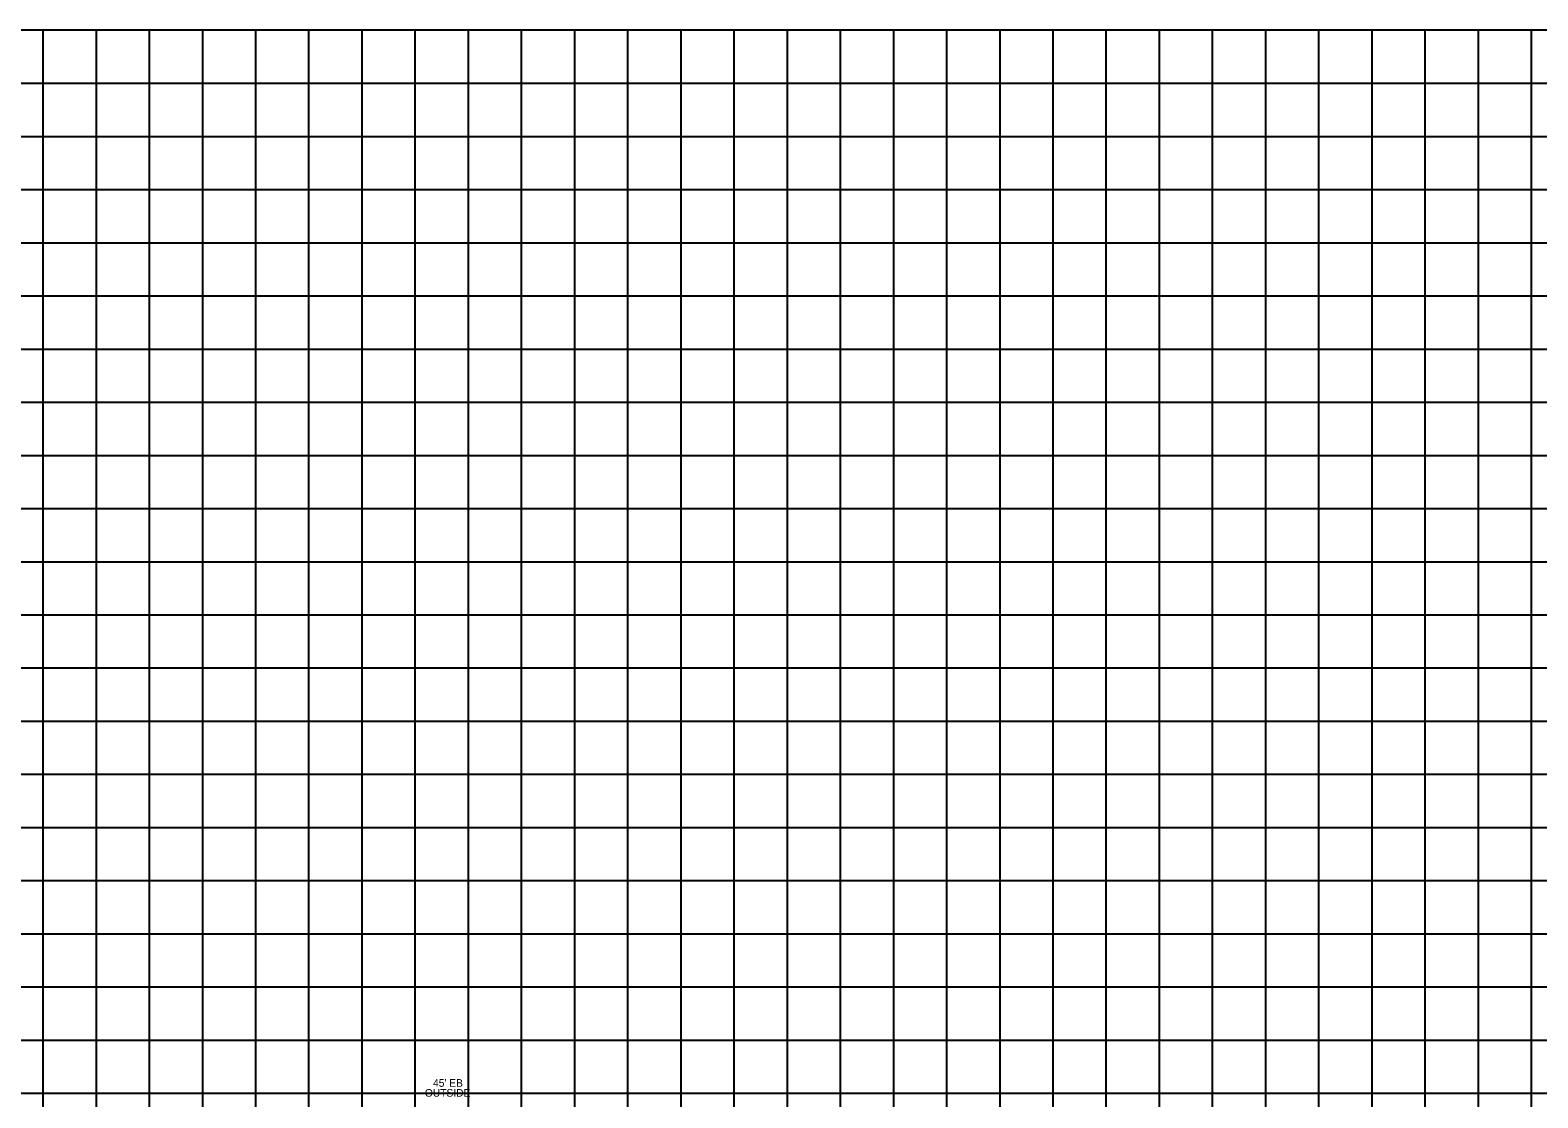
# Model space of a CAD drawing. Extents: x -7164 to 2214450, y -19642 to 253469.
# Drawn here: x 8138 to 9556, y -2004 to -1000 of the extents above; entities that cross this region are included whole.
import ezdxf

# ---------------------------------------------------------------- set-up
doc = ezdxf.new("R2010")
doc.units = 0
for name, color, linetype in [('DESIGN - PROFILE - Proposed Curve Text', 7, 'Continuous'), ('DESIGN - SCRATCH - User 1', 7, 'Continuous'), ('DESIGN - SHEET - Light Grid', 7, 'Continuous')]:
    doc.layers.add(name, color=color, linetype=linetype)

msp = doc.modelspace()

# ---------------------------------------------------------------- linework, layer by layer
at = {"layer": 'DESIGN - SCRATCH - User 1'}
msp.add_line((12400, -1000), (0, -1000), dxfattribs=at)
msp.add_line((12400, -1000), (0, -1000), dxfattribs=at)
at = {"layer": 'DESIGN - SHEET - Light Grid'}
for p, q in [((8150, -3000), (8150, -1000)), ((8150, -3000), (8150, -1000)), ((8200, -3000), (8200, -1000)), ((8200, -3000), (8200, -1000)), ((8250, -3000), (8250, -1000)), ((8250, -3000), (8250, -1000)), ((8300, -3000), (8300, -1000)), ((8300, -3000), (8300, -1000)), ((8350, -3000), (8350, -1000)), ((8350, -3000), (8350, -1000)), ((8400, -3000), (8400, -1000)), ((8400, -3000), (8400, -1000)), ((8450, -3000), (8450, -1000)), ((8450, -3000), (8450, -1000)), ((8500, -3000), (8500, -1000)), ((8500, -3000), (8500, -1000)), ((8550, -3000), (8550, -1000)), ((8550, -3000), (8550, -1000)), ((8600, -3000), (8600, -1000)), ((8600, -3000), (8600, -1000)), ((8650, -3000), (8650, -1000)), ((8650, -3000), (8650, -1000)), ((8700, -3000), (8700, -1000)), ((8700, -3000), (8700, -1000)), ((8750, -3000), (8750, -1000)), ((8750, -3000), (8750, -1000)), ((8800, -3000), (8800, -1000)), ((8800, -3000), (8800, -1000)), ((8850, -3000), (8850, -1000)), ((8850, -3000), (8850, -1000)), ((8900, -3000), (8900, -1000)), ((8900, -3000), (8900, -1000)), ((8950, -3000), (8950, -1000)), ((8950, -3000), (8950, -1000)), ((9000, -3000), (9000, -1000)), ((9000, -3000), (9000, -1000)), ((9050, -3000), (9050, -1000)), ((9050, -3000), (9050, -1000)), ((9100, -3000), (9100, -1000)), ((9100, -3000), (9100, -1000)), ((9150, -3000), (9150, -1000)), ((9150, -3000), (9150, -1000)), ((9200, -3000), (9200, -1000)), ((9200, -3000), (9200, -1000)), ((9250, -3000), (9250, -1000)), ((9250, -3000), (9250, -1000)), ((9300, -3000), (9300, -1000)), ((9300, -3000), (9300, -1000)), ((9350, -3000), (9350, -1000)), ((9350, -3000), (9350, -1000)), ((9400, -3000), (9400, -1000)), ((9400, -3000), (9400, -1000)), ((9450, -3000), (9450, -1000)), ((9450, -3000), (9450, -1000)), ((9500, -3000), (9500, -1000)), ((9500, -3000), (9500, -1000)), ((9550, -3000), (9550, -1000)), ((9550, -3000), (9550, -1000)), ((0, -1050), (12400, -1050)), ((0, -1050), (12400, -1050)), ((0, -1100), (12400, -1100)), ((0, -1100), (12400, -1100)), ((0, -1150), (12400, -1150)), ((0, -1150), (12400, -1150)), ((0, -1200), (12400, -1200)), ((0, -1200), (12400, -1200)), ((0, -1250), (12400, -1250)), ((0, -1250), (12400, -1250)), ((0, -1300), (12400, -1300)), ((0, -1300), (12400, -1300)), ((0, -1350), (12400, -1350)), ((0, -1350), (12400, -1350)), ((0, -1400), (12400, -1400)), ((0, -1400), (12400, -1400)), ((0, -1450), (12400, -1450)), ((0, -1450), (12400, -1450)), ((0, -1500), (12400, -1500)), ((0, -1500), (12400, -1500)), ((0, -1550), (12400, -1550)), ((0, -1550), (12400, -1550)), ((0, -1600), (12400, -1600)), ((0, -1600), (12400, -1600)), ((0, -1650), (12400, -1650)), ((0, -1650), (12400, -1650)), ((0, -1700), (12400, -1700)), ((0, -1700), (12400, -1700)), ((0, -1750), (12400, -1750)), ((0, -1750), (12400, -1750)), ((0, -1800), (12400, -1800)), ((0, -1800), (12400, -1800)), ((0, -1850), (12400, -1850)), ((0, -1850), (12400, -1850)), ((0, -1900), (12400, -1900)), ((0, -1900), (12400, -1900)), ((0, -1950), (12400, -1950)), ((0, -1950), (12400, -1950)), ((0, -2000), (12400, -2000)), ((0, -2000), (12400, -2000))]:
    msp.add_line(p, q, dxfattribs=at)

# ---------------------------------------------------------------- texts
at = {"layer": 'DESIGN - PROFILE - Proposed Curve Text'}
for s, p in [('OUTSIDE', (8509, -2003.3)), ("45' EB", (8516.7, -1994))]:
    msp.add_text(s, height=7.2, dxfattribs=at).set_placement(p)
for s, p in [('OUTSIDE', (8509, -2003.3)), ("45' EB", (8516.7, -1994))]:
    msp.add_text(s, height=7.2, rotation=360, dxfattribs=at).set_placement(p)

doc.saveas('drawing.dxf')
